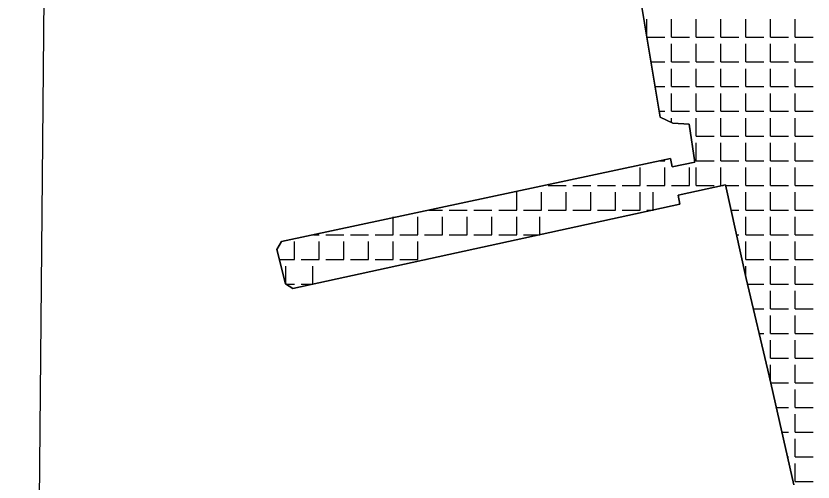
# Model space of a CAD drawing. Extents: x 427903 to 430077, y 4477233 to 4480385.
# Drawn here: x 427902.6 to 428128, y 4477956.2 to 4478088.1 of the extents above; entities that cross this region are included whole.
import ezdxf

# ---------------------------------------------------------------- set-up
doc = ezdxf.new("R2010")
doc.units = 0
for name, color, linetype in [('KIYI', 7, 'Continuous'), ('PL_DOLGU', 7, 'Continuous'), ('SıNıR', 7, 'Continuous'), ('TR_KIYI', 7, 'Continuous')]:
    doc.layers.add(name, color=color, linetype=linetype)

msp = doc.modelspace()

# ---------------------------------------------------------------- linework, layer by layer
at = {"layer": 'KIYI'}
for p, q in [((428075.87, 4478112.95), (428084.76, 4478059.52)), ((428084.76, 4478059.52), (428088.33, 4478057.82)), ((428088.33, 4478057.82), (428092.99, 4478057.47)), ((428092.99, 4478057.47), (428094.55, 4478046.79)), ((428087.65, 4478047.8), (427977.7, 4478024.29)), ((428088.15, 4478045.39), (428087.65, 4478047.8)), ((428094.55, 4478046.79), (428088.15, 4478045.39)), ((428089.81, 4478037.41), (428103.24, 4478040.34)), ((428103.24, 4478040.34), (428109.06, 4478013.82)), ((428090.35, 4478034.85), (428089.81, 4478037.41)), ((427980.88, 4478011.02), (428090.35, 4478034.85)), ((427977.7, 4478024.29), (427976.32, 4478022.08)), ((427976.32, 4478022.08), (427978.79, 4478012.32)), ((428109.06, 4478013.82), (428115.56, 4477986.33)), ((427978.79, 4478012.32), (427980.88, 4478011.02)), ((428115.56, 4477986.33), (428122.57, 4477955.47))]:
    msp.add_line(p, q, dxfattribs=at)
at = {"layer": 'PL_DOLGU'}
msp.add_lwpolyline([(428122.57, 4477955.47), (428115.56, 4477986.33), (428109.06, 4478013.82), (428103.24, 4478040.34), (428089.81, 4478037.41), (428090.35, 4478034.85), (427980.88, 4478011.02), (427978.79, 4478012.32), (427976.32, 4478022.08), (427977.7, 4478024.29), (428087.65, 4478047.8), (428088.15, 4478045.39), (428094.55, 4478046.79), (428092.99, 4478057.47), (428088.33, 4478057.82), (428084.76, 4478059.52), (428075.87, 4478112.95)], dxfattribs=at)
msp.add_lwpolyline([(428122.57, 4477955.47), (428115.56, 4477986.33), (428109.06, 4478013.82), (428103.24, 4478040.34), (428089.81, 4478037.41), (428090.35, 4478034.85), (427980.88, 4478011.02), (427978.79, 4478012.32), (427976.32, 4478022.08), (427977.7, 4478024.29), (428087.65, 4478047.8), (428088.15, 4478045.39), (428094.55, 4478046.79), (428092.99, 4478057.47), (428088.33, 4478057.82), (428084.76, 4478059.52), (428075.87, 4478112.95)], dxfattribs=at)
at = {"layer": 'SıNıR'}
msp.add_line((427902.58, 4477253.75), (427929.02, 4480028.95), dxfattribs=at)
at = {"layer": 'TR_KIYI'}
for p, q in [((428081.01, 4478082.1), (428081.01, 4478087.18)), ((428081.01, 4478082.1), (428081.01, 4478087.18)), ((428087.99, 4478082.1), (428087.99, 4478087.18)), ((428087.99, 4478082.1), (428087.99, 4478087.18)), ((428094.98, 4478082.1), (428094.98, 4478087.18)), ((428101.96, 4478082.1), (428101.96, 4478087.18)), ((428108.95, 4478082.1), (428108.95, 4478087.18)), ((428115.93, 4478082.1), (428115.93, 4478087.18)), ((428122.92, 4478082.1), (428122.92, 4478087.18)), ((428081.01, 4478082.1), (428086.09, 4478082.1)), ((428087.99, 4478082.1), (428093.07, 4478082.1)), ((428094.98, 4478082.1), (428100.06, 4478082.1)), ((428101.96, 4478082.1), (428107.04, 4478082.1)), ((428108.95, 4478082.1), (428114.03, 4478082.1)), ((428115.93, 4478082.1), (428121.01, 4478082.1)), ((428122.92, 4478082.1), (428128, 4478082.1)), ((428087.99, 4478075.12), (428087.99, 4478080.2)), ((428087.99, 4478075.12), (428087.99, 4478080.2)), ((428094.98, 4478075.12), (428094.98, 4478080.2)), ((428101.96, 4478075.12), (428101.96, 4478080.2)), ((428108.95, 4478075.12), (428108.95, 4478080.2)), ((428115.93, 4478075.12), (428115.93, 4478080.2)), ((428122.92, 4478075.12), (428122.92, 4478080.2)), ((428082.16, 4478075.12), (428086.09, 4478075.12)), ((428087.99, 4478075.12), (428093.07, 4478075.12)), ((428094.98, 4478075.12), (428100.06, 4478075.12)), ((428101.96, 4478075.12), (428107.04, 4478075.12)), ((428108.95, 4478075.12), (428114.03, 4478075.12)), ((428115.93, 4478075.12), (428121.01, 4478075.12)), ((428122.92, 4478075.12), (428128, 4478075.12)), ((428087.99, 4478068.13), (428087.99, 4478073.21)), ((428087.99, 4478068.13), (428087.99, 4478073.21)), ((428094.98, 4478068.13), (428094.98, 4478073.21)), ((428101.96, 4478068.13), (428101.96, 4478073.21)), ((428108.95, 4478068.13), (428108.95, 4478073.21)), ((428115.93, 4478068.13), (428115.93, 4478073.21)), ((428122.92, 4478068.13), (428122.92, 4478073.21)), ((428083.33, 4478068.13), (428086.09, 4478068.13)), ((428087.99, 4478068.13), (428093.07, 4478068.13)), ((428094.98, 4478068.13), (428100.06, 4478068.13)), ((428101.96, 4478068.13), (428107.04, 4478068.13)), ((428108.95, 4478068.13), (428114.03, 4478068.13)), ((428115.93, 4478068.13), (428121.01, 4478068.13)), ((428122.92, 4478068.13), (428128, 4478068.13)), ((428087.99, 4478061.15), (428087.99, 4478066.23)), ((428087.99, 4478061.15), (428087.99, 4478066.23)), ((428094.98, 4478061.15), (428094.98, 4478066.23)), ((428101.96, 4478061.15), (428101.96, 4478066.23)), ((428108.95, 4478061.15), (428108.95, 4478066.23)), ((428115.93, 4478061.15), (428115.93, 4478066.23)), ((428122.92, 4478061.15), (428122.92, 4478066.23)), ((428084.49, 4478061.15), (428086.09, 4478061.15)), ((428087.99, 4478061.15), (428093.07, 4478061.15)), ((428094.98, 4478061.15), (428100.06, 4478061.15)), ((428101.96, 4478061.15), (428107.04, 4478061.15)), ((428108.95, 4478061.15), (428114.03, 4478061.15)), ((428115.93, 4478061.15), (428121.01, 4478061.15)), ((428122.92, 4478061.15), (428128, 4478061.15)), ((428087.99, 4478057.98), (428087.99, 4478059.24)), ((428087.99, 4478057.98), (428087.99, 4478059.24)), ((428094.98, 4478054.16), (428094.98, 4478059.24)), ((428101.96, 4478054.16), (428101.96, 4478059.24)), ((428108.95, 4478054.16), (428108.95, 4478059.24)), ((428115.93, 4478054.16), (428115.93, 4478059.24)), ((428122.92, 4478054.16), (428122.92, 4478059.24)), ((428094.98, 4478054.16), (428100.06, 4478054.16)), ((428101.96, 4478054.16), (428107.04, 4478054.16)), ((428108.95, 4478054.16), (428114.03, 4478054.16)), ((428115.93, 4478054.16), (428121.01, 4478054.16)), ((428122.92, 4478054.16), (428128, 4478054.16)), ((428094.98, 4478047.18), (428094.98, 4478052.26)), ((428101.96, 4478047.18), (428101.96, 4478052.26)), ((428108.95, 4478047.18), (428108.95, 4478052.26)), ((428115.93, 4478047.18), (428115.93, 4478052.26)), ((428122.92, 4478047.18), (428122.92, 4478052.26)), ((428079.1, 4478040.19), (428079.1, 4478045.27)), ((428084.73, 4478047.18), (428086.09, 4478047.18)), ((428086.09, 4478040.19), (428086.09, 4478045.27)), ((428093.07, 4478040.19), (428093.07, 4478045.27)), ((428094.98, 4478047.18), (428100.06, 4478047.18)), ((428094.98, 4478040.19), (428094.98, 4478045.27)), ((428101.96, 4478047.18), (428107.04, 4478047.18)), ((428101.96, 4478040.19), (428101.96, 4478045.27)), ((428108.95, 4478047.18), (428114.03, 4478047.18)), ((428108.95, 4478040.19), (428108.95, 4478045.27)), ((428115.93, 4478047.18), (428121.01, 4478047.18)), ((428115.93, 4478040.19), (428115.93, 4478045.27)), ((428122.92, 4478047.18), (428128, 4478047.18)), ((428122.92, 4478040.19), (428122.92, 4478045.27)), ((428044.18, 4478033.21), (428044.18, 4478038.29)), ((428051.16, 4478033.21), (428051.16, 4478038.29)), ((428053.07, 4478040.19), (428058.15, 4478040.19)), ((428058.15, 4478033.21), (428058.15, 4478038.29)), ((428060.05, 4478040.19), (428065.13, 4478040.19)), ((428065.13, 4478033.21), (428065.13, 4478038.29)), ((428067.04, 4478040.19), (428072.12, 4478040.19)), ((428072.12, 4478033.21), (428072.12, 4478038.29)), ((428074.02, 4478040.19), (428079.1, 4478040.19)), ((428079.1, 4478033.21), (428079.1, 4478038.29)), ((428081.01, 4478040.19), (428086.09, 4478040.19)), ((428082.79, 4478033.21), (428082.79, 4478038.29)), ((428087.99, 4478040.19), (428093.07, 4478040.19)), ((428094.98, 4478040.19), (428100.06, 4478040.19)), ((428101.96, 4478040.19), (428102.57, 4478040.19)), ((428103.27, 4478040.19), (428107.04, 4478040.19)), ((428108.95, 4478040.19), (428114.03, 4478040.19)), ((428108.95, 4478033.21), (428108.95, 4478038.29)), ((428115.93, 4478040.19), (428121.01, 4478040.19)), ((428115.93, 4478033.21), (428115.93, 4478038.29)), ((428122.92, 4478040.19), (428128, 4478040.19)), ((428122.92, 4478033.21), (428122.92, 4478038.29)), ((428019.4, 4478033.21), (428023.22, 4478033.21)), ((428025.13, 4478033.21), (428030.21, 4478033.21)), ((428032.11, 4478033.21), (428037.19, 4478033.21)), ((428039.1, 4478033.21), (428044.18, 4478033.21)), ((428046.08, 4478033.21), (428051.16, 4478033.21)), ((428053.07, 4478033.21), (428058.15, 4478033.21)), ((428060.05, 4478033.21), (428065.13, 4478033.21)), ((428067.04, 4478033.21), (428072.12, 4478033.21)), ((428074.02, 4478033.21), (428079.1, 4478033.21)), ((428081.01, 4478033.21), (428082.79, 4478033.21)), ((428104.8, 4478033.21), (428107.04, 4478033.21)), ((428108.95, 4478033.21), (428114.03, 4478033.21)), ((428115.93, 4478033.21), (428121.01, 4478033.21)), ((428122.92, 4478033.21), (428128, 4478033.21)), ((428009.25, 4478026.22), (428009.25, 4478031.3)), ((428016.24, 4478026.22), (428016.24, 4478031.3)), ((428023.22, 4478026.22), (428023.22, 4478031.3)), ((428030.21, 4478026.22), (428030.21, 4478031.3)), ((428037.19, 4478026.22), (428037.19, 4478031.3)), ((428044.18, 4478026.22), (428044.18, 4478031.3)), ((428050.7, 4478026.22), (428050.7, 4478031.3)), ((428108.95, 4478026.22), (428108.95, 4478031.3)), ((428115.93, 4478026.22), (428115.93, 4478031.3)), ((428122.92, 4478026.22), (428122.92, 4478031.3)), ((427986.74, 4478026.22), (427988.3, 4478026.22)), ((427990.2, 4478026.22), (427995.28, 4478026.22)), ((427997.19, 4478026.22), (428002.27, 4478026.22)), ((428004.17, 4478026.22), (428009.25, 4478026.22)), ((428011.16, 4478026.22), (428016.24, 4478026.22)), ((428018.14, 4478026.22), (428023.22, 4478026.22)), ((428025.13, 4478026.22), (428030.21, 4478026.22)), ((428032.11, 4478026.22), (428037.19, 4478026.22)), ((428039.1, 4478026.22), (428044.18, 4478026.22)), ((428046.08, 4478026.22), (428050.7, 4478026.22)), ((428106.34, 4478026.22), (428107.04, 4478026.22)), ((428108.95, 4478026.22), (428114.03, 4478026.22)), ((428115.93, 4478026.22), (428121.01, 4478026.22)), ((428122.92, 4478026.22), (428128, 4478026.22)), ((427981.31, 4478019.24), (427981.31, 4478024.32)), ((427988.3, 4478019.24), (427988.3, 4478024.32)), ((427995.28, 4478019.24), (427995.28, 4478024.32)), ((428002.27, 4478019.24), (428002.27, 4478024.32)), ((428009.25, 4478019.24), (428009.25, 4478024.32)), ((428016.24, 4478019.24), (428016.24, 4478024.32)), ((428108.95, 4478019.24), (428108.95, 4478024.32)), ((428115.93, 4478019.24), (428115.93, 4478024.32)), ((428122.92, 4478019.24), (428122.92, 4478024.32)), ((427977.04, 4478019.24), (427981.31, 4478019.24)), ((427983.22, 4478019.24), (427988.3, 4478019.24)), ((427990.2, 4478019.24), (427995.28, 4478019.24)), ((427997.19, 4478019.24), (428002.27, 4478019.24)), ((428004.17, 4478019.24), (428009.25, 4478019.24)), ((428011.16, 4478019.24), (428016.24, 4478019.24)), ((428018.14, 4478019.24), (428018.62, 4478019.24)), ((428108.95, 4478019.24), (428114.03, 4478019.24)), ((428115.93, 4478019.24), (428121.01, 4478019.24)), ((428122.92, 4478019.24), (428128, 4478019.24)), ((427978.9, 4478012.25), (427978.9, 4478017.33)), ((427986.53, 4478012.25), (427986.53, 4478017.33)), ((428108.95, 4478014.35), (428108.95, 4478017.33)), ((428115.93, 4478012.25), (428115.93, 4478017.33)), ((428122.92, 4478012.25), (428122.92, 4478017.33)), ((427978.9, 4478012.25), (427981.31, 4478012.25)), ((427983.22, 4478012.25), (427986.53, 4478012.25)), ((428109.43, 4478012.25), (428114.03, 4478012.25)), ((428115.93, 4478012.25), (428121.01, 4478012.25)), ((428122.92, 4478012.25), (428128, 4478012.25)), ((428115.93, 4478005.27), (428115.93, 4478010.35)), ((428122.92, 4478005.27), (428122.92, 4478010.35)), ((428111.08, 4478005.27), (428114.03, 4478005.27)), ((428115.93, 4478005.27), (428121.01, 4478005.27)), ((428122.92, 4478005.27), (428128, 4478005.27)), ((428115.93, 4477998.28), (428115.93, 4478003.36)), ((428122.92, 4477998.28), (428122.92, 4478003.36)), ((428112.74, 4477998.28), (428114.03, 4477998.28)), ((428115.93, 4477998.28), (428121.01, 4477998.28)), ((428122.92, 4477998.28), (428128, 4477998.28)), ((428115.93, 4477991.3), (428115.93, 4477996.38)), ((428122.92, 4477991.3), (428122.92, 4477996.38)), ((428115.93, 4477991.3), (428121.01, 4477991.3)), ((428122.92, 4477991.3), (428128, 4477991.3)), ((428115.93, 4477984.69), (428115.93, 4477989.39)), ((428122.92, 4477984.31), (428122.92, 4477989.39)), ((428116.02, 4477984.31), (428121.01, 4477984.31)), ((428122.92, 4477984.31), (428128, 4477984.31)), ((428122.92, 4477977.33), (428122.92, 4477982.41)), ((428117.6, 4477977.33), (428121.01, 4477977.33)), ((428122.92, 4477977.33), (428128, 4477977.33)), ((428122.92, 4477970.34), (428122.92, 4477975.42)), ((428119.19, 4477970.34), (428121.01, 4477970.34)), ((428122.92, 4477970.34), (428128, 4477970.34)), ((428122.92, 4477963.36), (428122.92, 4477968.44)), ((428120.78, 4477963.36), (428121.01, 4477963.36)), ((428122.92, 4477963.36), (428128, 4477963.36)), ((428122.92, 4477956.37), (428122.92, 4477961.45)), ((428122.92, 4477956.37), (428128, 4477956.37))]:
    msp.add_line(p, q, dxfattribs=at)

doc.saveas('drawing.dxf')
